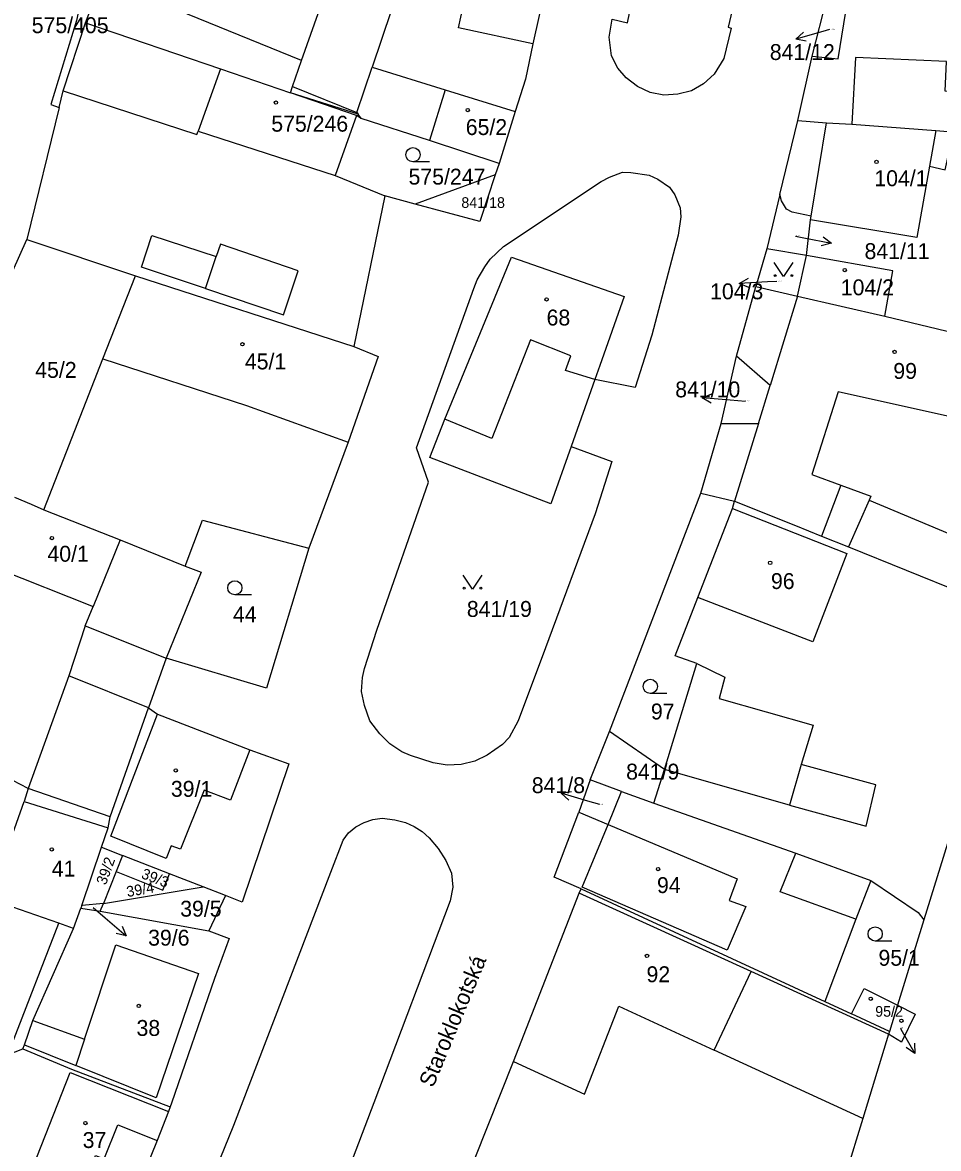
# Model space of a CAD drawing. Extents: x -737240 to -735272, y -1119606 to -1117878.
# Drawn here: x -736982.1 to -736884.1, y -1118985.3 to -1118864.9 of the extents above; entities that cross this region are included whole.
import ezdxf

# ---------------------------------------------------------------- set-up
doc = ezdxf.new("R2010")
doc.units = 0
for name, color, linetype in [('Level 1', 7, 'Continuous'), ('Level 15', 7, 'Continuous'), ('Level 16', 7, 'Continuous'), ('Level 18', 7, 'Continuous'), ('Level 19', 7, 'Continuous'), ('Level 25', 7, 'Continuous'), ('Level 4', 7, 'Continuous')]:
    doc.layers.add(name, color=color, linetype=linetype)

msp = doc.modelspace()

# ---------------------------------------------------------------- linework, layer by layer
at = {"layer": 'Level 1'}
for p, q in [((-736975.33, -1118864.96), (-736973.58, -1118860.31)), ((-736952.24, -1118868.99), (-736973.58, -1118860.31)), ((-736897.64, -1118868.54), (-736895.61, -1118860.6)), ((-736952.24, -1118868.99), (-736949.51, -1118861.22)), ((-736977.73, -1118872.25), (-736975.33, -1118864.96)), ((-736953.2, -1118871.8), (-736952.24, -1118868.99)), ((-736899.19, -1118875.4), (-736897.64, -1118868.54)), ((-736978.17, -1118874.04), (-736977.73, -1118872.25)), ((-736953.43, -1118872.46), (-736953.2, -1118871.8)), ((-736946.2, -1118874.75), (-736953.43, -1118872.46)), ((-736978.17, -1118874.04), (-736981.62, -1118888.15)), ((-736946.37, -1118874.87), (-736948.64, -1118881.31)), ((-736945.87, -1118875.19), (-736946.37, -1118874.87)), ((-736945.87, -1118875.19), (-736946.2, -1118874.75)), ((-736938.56, -1118877.57), (-736945.87, -1118875.19)), ((-736929.41, -1118874.45), (-736931.1, -1118880)), ((-736901.11, -1118883.34), (-736899.19, -1118875.4)), ((-736899.19, -1118875.4), (-736896.1, -1118875.68)), ((-736896.1, -1118875.68), (-736893.42, -1118875.82)), ((-736893.42, -1118875.82), (-736884.43, -1118876.49)), ((-736931.1, -1118880), (-736938.56, -1118877.57)), ((-736884.43, -1118876.49), (-736880.93, -1118876.76)), ((-736931.1, -1118880), (-736931.56, -1118881.24)), ((-736931.56, -1118881.24), (-736940.1, -1118884.35)), ((-736948.64, -1118881.31), (-736943.35, -1118883.47)), ((-736943.35, -1118883.47), (-736946.64, -1118899.59)), ((-736940.1, -1118884.35), (-736943.35, -1118883.47)), ((-736901.11, -1118883.34), (-736902.49, -1118889.12)), ((-736898.27, -1118889.86), (-736897.82, -1118886.04)), ((-736897.82, -1118886.04), (-736897.76, -1118885.66)), ((-736992.35, -1118912.01), (-736981.62, -1118888.15)), ((-736981.62, -1118888.15), (-736970, -1118892.02)), ((-736902.49, -1118889.12), (-736903.68, -1118893.17)), ((-736898.27, -1118889.86), (-736902.49, -1118889.12)), ((-736899.2, -1118894.18), (-736898.27, -1118889.86)), ((-736973.48, -1118900.9), (-736970, -1118892.02)), ((-736970, -1118892.02), (-736946.64, -1118899.59)), ((-736905.75, -1118900.61), (-736903.68, -1118893.17)), ((-736903.68, -1118893.17), (-736899.2, -1118894.18)), ((-736899.2, -1118894.18), (-736889.87, -1118896.35)), ((-736889.87, -1118896.35), (-736877.57, -1118899.29)), ((-736979.8, -1118917.02), (-736973.48, -1118900.9)), ((-736907.39, -1118907.8), (-736905.75, -1118900.61)), ((-736902.14, -1118903.76), (-736905.75, -1118900.61)), ((-736920.87, -1118903.1), (-736923.42, -1118910.28)), ((-736903.38, -1118907.82), (-736902.14, -1118903.76)), ((-736909.54, -1118915.27), (-736907.39, -1118907.8)), ((-736907.39, -1118907.8), (-736903.38, -1118907.82)), ((-736947.26, -1118909.81), (-736951.46, -1118921.12)), ((-736919.32, -1118940.72), (-736909.54, -1118915.27)), ((-736909.54, -1118915.27), (-736905.94, -1118916.12)), ((-736906.17, -1118916.88), (-736905.94, -1118916.12)), ((-736979.8, -1118917.02), (-736971.63, -1118920.25)), ((-736909.89, -1118926.4), (-736906.17, -1118916.88)), ((-736971.63, -1118920.25), (-736964.69, -1118923.05)), ((-736896.65, -1118919.84), (-736893.77, -1118920.99)), ((-736893.77, -1118920.99), (-736875.67, -1118928.33)), ((-736875.67, -1118928.33), (-736885.7, -1118960.87)), ((-736966.71, -1118932.88), (-736968.6, -1118938.2)), ((-736913.45, -1118944.78), (-736909.97, -1118933.47)), ((-736981.48, -1118946.83), (-737002.97, -1118935.72)), ((-736972.71, -1118949.85), (-736968.6, -1118938.2)), ((-736968.6, -1118938.2), (-736967.65, -1118938.88)), ((-736967.65, -1118938.88), (-736957.79, -1118942.68)), ((-736921.38, -1118945.89), (-736919.32, -1118940.72)), ((-736913.45, -1118944.78), (-736919.32, -1118940.72)), ((-736914.58, -1118948.38), (-736913.45, -1118944.78)), ((-736921.38, -1118945.89), (-736922.59, -1118949.35)), ((-736918.05, -1118947.13), (-736921.38, -1118945.89)), ((-736972.71, -1118949.85), (-736981.48, -1118946.83)), ((-736919.47, -1118950.66), (-736918.05, -1118947.13)), ((-736918.05, -1118947.13), (-736914.58, -1118948.38)), ((-736914.58, -1118948.38), (-736899.38, -1118953.74)), ((-736972.92, -1118951.04), (-736972.71, -1118949.85)), ((-736922.59, -1118949.35), (-736919.47, -1118950.66)), ((-736973.62, -1118953.11), (-736972.92, -1118951.04)), ((-736975.74, -1118959.34), (-736973.62, -1118953.11)), ((-736973.62, -1118953.11), (-736971.39, -1118953.98)), ((-736971.39, -1118953.98), (-736972.06, -1118955.68)), ((-736966.37, -1118955.95), (-736971.39, -1118953.98)), ((-736899.38, -1118953.74), (-736891.39, -1118956.66)), ((-736972.06, -1118955.68), (-736973.43, -1118959.12)), ((-736962.77, -1118957.33), (-736966.37, -1118955.95)), ((-736891.39, -1118956.66), (-736892.98, -1118960.8)), ((-736973.43, -1118959.12), (-736962.77, -1118957.33)), ((-736960.39, -1118958.26), (-736962.77, -1118957.33)), ((-736960.39, -1118958.26), (-736962.16, -1118962.02)), ((-736929.58, -1118976), (-736922.55, -1118958.01)), ((-736922.55, -1118958.01), (-736922.33, -1118957.55)), ((-736922.33, -1118957.55), (-736896.3, -1118969.58)), ((-736975.74, -1118959.34), (-736975.83, -1118959.6)), ((-736973.43, -1118959.12), (-736975.74, -1118959.34)), ((-736973.76, -1118959.94), (-736973.43, -1118959.12)), ((-736976.63, -1118961.78), (-736975.83, -1118959.6)), ((-736975.83, -1118959.6), (-736973.76, -1118959.94)), ((-736973.76, -1118959.94), (-736962.16, -1118962.02)), ((-736980.98, -1118971.61), (-736976.63, -1118961.78)), ((-736892.98, -1118960.8), (-736896.3, -1118969.58)), ((-736885.7, -1118960.87), (-736888.51, -1118970)), ((-736896.3, -1118969.58), (-736893.45, -1118970.9)), ((-736888.51, -1118970), (-736889.37, -1118972.78)), ((-736889.37, -1118972.78), (-736893.45, -1118970.9)), ((-736981.88, -1118974.21), (-736980.98, -1118971.61)), ((-736889.47, -1118973.08), (-736892.24, -1118982.09)), ((-736889.37, -1118972.78), (-736889.47, -1118973.08)), ((-736983.85, -1118975.35), (-736982.04, -1118974.66)), ((-736982.04, -1118974.66), (-736981.88, -1118974.21)), ((-736933.67, -1118986.3), (-736929.58, -1118976)), ((-736966.31, -1118980.86), (-736966.48, -1118981.36)), ((-736966.48, -1118981.36), (-736967.69, -1118984.44)), ((-736892.24, -1118982.09), (-736897.62, -1118999.53))]:
    msp.add_line(p, q, dxfattribs=at)
for points in [[(-736927.53, -1118867.23), (-736935.45, -1118865.51), (-736931.72, -1118848.36), (-736923.81, -1118850.05)], [(-736923.81, -1118850.05), (-736924.96, -1118855.7), (-736927.53, -1118867.23)], [(-736905.87, -1118862.23), (-736906.63, -1118865.44), (-736906.32, -1118865.53), (-736907.11, -1118868.79), (-736908.14, -1118870.47), (-736909.27, -1118871.49), (-736910.56, -1118872.24), (-736912.01, -1118872.61), (-736913.5, -1118872.71), (-736914.97, -1118872.44), (-736916.34, -1118871.8), (-736917.53, -1118870.87), (-736918.42, -1118869.84), (-736919.09, -1118868.49), (-736919.37, -1118866.51), (-736919.03, -1118864.6), (-736917.41, -1118864.96), (-736916.14, -1118858.93)], [(-736975.24, -1118859.74), (-736976.31, -1118864.72), (-736979.05, -1118873.72), (-736978.17, -1118874.04)], [(-736897.64, -1118868.54), (-736894.87, -1118868.82), (-736893.66, -1118861.31)], [(-736927.53, -1118867.23), (-736928.3, -1118871), (-736929.41, -1118874.45)], [(-736923.42, -1118910.28), (-736919.06, -1118911.88), (-736920.84, -1118917.45), (-736926.16, -1118931.77), (-736929.09, -1118939.6), (-736930.06, -1118941.38), (-736930.77, -1118942.11), (-736932.39, -1118943.27), (-736933.72, -1118943.91), (-736935.17, -1118944.26), (-736936.67, -1118944.32), (-736938.17, -1118944.08), (-736940.61, -1118943.31), (-736941.52, -1118942.89), (-736942.8, -1118942.03), (-736943.87, -1118940.97), (-736944.93, -1118939.59), (-736945.53, -1118937.95), (-736945.84, -1118936.47), (-736945.74, -1118934.94), (-736945.53, -1118933.98), (-736944.19, -1118929.9), (-736938.67, -1118914.07), (-736939.95, -1118910.42), (-736933.84, -1118893.37), (-736933.45, -1118892.44), (-736932.66, -1118891.05), (-736932.09, -1118890.24), (-736930.66, -1118888.89), (-736920.21, -1118881.94), (-736919.33, -1118881.48), (-736917.93, -1118880.95), (-736917.05, -1118880.96), (-736915.06, -1118881.27), (-736914.14, -1118881.69), (-736912.9, -1118882.56), (-736912.33, -1118883.37), (-736911.75, -1118884.74), (-736911.69, -1118885.73), (-736911.96, -1118887.69), (-736914.8, -1118898.35), (-736916.59, -1118903.96), (-736920.87, -1118903.1)], [(-736931.56, -1118881.24), (-736933.17, -1118886.22), (-736940.1, -1118884.35)], [(-736897.76, -1118885.66), (-736899.77, -1118885.21), (-736900.41, -1118884.89), (-736900.91, -1118884.01), (-736901.11, -1118883.34)], [(-736936.94, -1118907.35), (-736929.81, -1118890.02), (-736917.74, -1118894.22), (-736920.34, -1118901.6), (-736920.87, -1118903.1)], [(-736889.87, -1118896.35), (-736889.02, -1118891.49), (-736898.27, -1118889.86)], [(-736946.64, -1118899.59), (-736944.06, -1118900.65), (-736947.26, -1118909.81)], [(-736923.42, -1118910.28), (-736925.59, -1118916.4), (-736938.52, -1118911.43), (-736936.94, -1118907.35)], [(-736982.95, -1118915.69), (-736981.14, -1118916.42), (-736979.8, -1118917.02)], [(-736905.94, -1118916.12), (-736899.44, -1118918.72), (-736896.65, -1118919.84)], [(-736964.69, -1118923.05), (-736962.85, -1118918.14), (-736951.46, -1118921.12)], [(-736951.46, -1118921.12), (-736956.01, -1118936.11), (-736966.71, -1118932.88)], [(-736964.69, -1118923.05), (-736962.99, -1118923.71), (-736966.71, -1118932.88)], [(-736909.97, -1118933.47), (-736912.29, -1118932.64), (-736909.89, -1118926.4)], [(-736957.79, -1118942.68), (-736953.59, -1118944.19), (-736958.61, -1118958.99), (-736960.39, -1118958.26)], [(-736922.33, -1118957.55), (-736925.24, -1118956.29), (-736922.59, -1118949.35)], [(-736963.41, -1118992.46), (-736959.48, -1118982.81), (-736949.1, -1118955.75), (-736947.79, -1118952.35), (-736947.22, -1118951.56), (-736946.45, -1118950.93), (-736945.56, -1118950.47), (-736944.62, -1118950.13), (-736943.61, -1118950), (-736942.28, -1118950.16), (-736941.12, -1118950.45), (-736940.22, -1118950.87), (-736939.34, -1118951.41), (-736938.61, -1118952.11), (-736937.64, -1118953.23), (-736936.81, -1118954.51), (-736936.2, -1118955.88), (-736936.06, -1118957.37), (-736936.36, -1118958.82), (-736944.51, -1118980.43), (-736954.99, -1119007.98)], [(-736972.06, -1118955.68), (-736967.08, -1118957.69), (-736966.37, -1118955.95)], [(-736891.39, -1118956.66), (-736886.33, -1118960.06), (-736885.7, -1118960.87)], [(-736962.16, -1118962.02), (-736959.98, -1118962.85), (-736961.55, -1118967.14), (-736966.16, -1118980.45), (-736966.31, -1118980.86)], [(-736893.45, -1118970.9), (-736892.1, -1118968.2), (-736888.51, -1118970)], [(-736888.51, -1118970), (-736886.62, -1118970.95), (-736888.11, -1118973.92), (-736889.47, -1118973.08)], [(-736982.04, -1118974.66), (-736976.84, -1118976.82), (-736966.31, -1118980.86)], [(-736967.69, -1118984.44), (-736971.21, -1118993.18), (-736972.46, -1118992.74), (-736973.03, -1118993.99)]]:
    msp.add_lwpolyline(points, dxfattribs=at)
at = {"layer": 'Level 16'}
for points in [[(-736895.8, -1118865.7), (-736896.51, -1118865.9), (-736899.398, -1118866.71)], [(-736898.301, -1118866.922), (-736899.398, -1118866.71), (-736898.571, -1118865.959)], [(-736899.42, -1118887.78), (-736898.54, -1118887.95), (-736895.596, -1118888.528)], [(-736896.481, -1118887.845), (-736895.596, -1118888.528), (-736896.674, -1118888.826)], [(-736904.413, -1118893.279), (-736905.436, -1118892.829), (-736904.462, -1118892.28)], [(-736901.42, -1118892.63), (-736902.44, -1118892.68), (-736905.436, -1118892.829)], [(-736908.455, -1118905.63), (-736909.409, -1118905.048), (-736908.371, -1118904.634)], [(-736904.78, -1118905.44), (-736906.42, -1118905.3), (-736909.409, -1118905.048)], [(-736923.68, -1118948.086), (-736924.498, -1118947.324), (-736923.398, -1118947.126)], [(-736920.35, -1118948.54), (-736921.62, -1118948.17), (-736924.498, -1118947.324)], [(-736974.53, -1118959.54), (-736973.26, -1118960.63), (-736970.984, -1118962.585)], [(-736971.417, -1118961.554), (-736970.984, -1118962.585), (-736972.069, -1118962.313)], [(-736888.2, -1118972.45), (-736888.15, -1118972.54), (-736886.659, -1118975.144)], [(-736886.722, -1118974.027), (-736886.659, -1118975.144), (-736887.59, -1118974.524)]]:
    msp.add_lwpolyline(points, dxfattribs=at)
at = {"layer": 'Level 25'}
for p, q in [((-736938.548, -1118879.83), (-736940.33, -1118879.83)), ((-736957.598, -1118926.12), (-736959.38, -1118926.12)), ((-736913.178, -1118936.66), (-736914.96, -1118936.66)), ((-736889.128, -1118963.13), (-736890.91, -1118963.13))]:
    msp.add_line(p, q, dxfattribs=at)
for points in [[(-736899.71, -1118890.6), (-736900.71, -1118892.1), (-736901.71, -1118890.6)], [(-736932.96, -1118924.01), (-736933.96, -1118925.51), (-736934.96, -1118924.01)]]:
    msp.add_lwpolyline(points, dxfattribs=at)
for centre in [(-736901.61, -1118892), (-736899.81, -1118892), (-736934.86, -1118925.41), (-736933.06, -1118925.41)]:
    msp.add_circle(centre, 0.1, dxfattribs=at)
for centre, major_axis, ratio in [((-736954.99, -1118873.5), (0.18, 0), 0.9848078), ((-736934.47, -1118874.31), (0.18, 0), 0.9848078), ((-736940.33, -1118879.074), (0.764, 0), 0.9894236), ((-736890.77, -1118879.84), (0.18, 0), 0.9848078), ((-736894.16, -1118891.41), (0.18, 0), 0.9848078), ((-736926.04, -1118894.54), (0.18, 0), 0.9848078), ((-736958.57, -1118899.34), (0.18, 0), 0.9848078), ((-736888.84, -1118900.15), (0.18, 0), 0.9848078), ((-736978.94, -1118920.05), (0.18, 0), 0.9848078), ((-736902.14, -1118922.7), (0.18, 0), 0.9848078), ((-736959.38, -1118925.364), (0.764, 0), 0.9894236), ((-736914.96, -1118935.904), (0.764, 0), 0.9894236), ((-736965.69, -1118944.89), (0.18, 0), 0.9848078), ((-736978.95, -1118953.34), (0.18, 0), 0.9848078), ((-736914.13, -1118955.43), (0.18, 0), 0.9848078), ((-736890.91, -1118962.374), (0.764, 0), 0.9894236), ((-736915.31, -1118964.71), (0.18, 0), 0.9848078), ((-736891.38, -1118969.3), (0.18, 0), 0.9848078), ((-736969.65, -1118970.07), (0.18, 0), 0.9848078), ((-736888.11, -1118971.65), (0.18, 0), 0.9848078), ((-736975.35, -1118982.59), (0.18, 0), 0.9848078)]:
    msp.add_ellipse(centre, major_axis=major_axis, ratio=ratio, dxfattribs=at)
at = {"layer": 'Level 4'}
for p, q in [((-736942.68, -1118863.7), (-736944.68, -1118869.7)), ((-736975.33, -1118864.96), (-736960.91, -1118869.9)), ((-736960.91, -1118869.9), (-736963.31, -1118876.57)), ((-736960.91, -1118869.9), (-736953.43, -1118872.46)), ((-736946.34, -1118874.57), (-736944.68, -1118869.7)), ((-736944.68, -1118869.7), (-736936.89, -1118872.15)), ((-736946.37, -1118874.87), (-736953.43, -1118872.46)), ((-736953.2, -1118871.8), (-736946.34, -1118874.57)), ((-736936.89, -1118872.15), (-736938.56, -1118877.57)), ((-736936.89, -1118872.15), (-736929.41, -1118874.45)), ((-736946.34, -1118874.57), (-736946.2, -1118874.75)), ((-736897.76, -1118885.66), (-736896.1, -1118875.68)), ((-736963.31, -1118876.57), (-736948.64, -1118881.31)), ((-736884.43, -1118876.49), (-736885.11, -1118880.29)), ((-736962.52, -1118893.38), (-736961.38, -1118889.94)), ((-736899.2, -1118894.18), (-736902.14, -1118903.76)), ((-736903.38, -1118907.82), (-736905.94, -1118916.12)), ((-736894.58, -1118914.39), (-736896.65, -1118919.84)), ((-736891.56, -1118916), (-736893.77, -1118920.99)), ((-736891.56, -1118916), (-736874.12, -1118923.29)), ((-736971.63, -1118920.25), (-736974.54, -1118927.38)), ((-736985.86, -1118922.86), (-736974.54, -1118927.38)), ((-736975.38, -1118929.44), (-736974.54, -1118927.38)), ((-736975.38, -1118929.44), (-736977.13, -1118934.77)), ((-736975.38, -1118929.44), (-736966.71, -1118932.88)), ((-736977.13, -1118934.77), (-736981.48, -1118946.83)), ((-736968.6, -1118938.2), (-736977.13, -1118934.77)), ((-736900.06, -1118948.62), (-736913.45, -1118944.78)), ((-736898.81, -1118944.25), (-736900.06, -1118948.62)), ((-736981.48, -1118946.83), (-736981.92, -1118948.21)), ((-736985.61, -1118958.63), (-736981.92, -1118948.21)), ((-736981.92, -1118948.21), (-736972.92, -1118951.04)), ((-736904.18, -1118966.38), (-736922.55, -1118958.01)), ((-736978.21, -1118961.23), (-736985.61, -1118958.63)), ((-736976.63, -1118961.78), (-736978.21, -1118961.23)), ((-736908.11, -1118974.8), (-736904.18, -1118966.38)), ((-736889.47, -1118973.08), (-736904.18, -1118966.38)), ((-736980.98, -1118971.61), (-736975.44, -1118973.6)), ((-736975.44, -1118973.6), (-736976.38, -1118976.43)), ((-736981.88, -1118974.21), (-736976.38, -1118976.43)), ((-736892.24, -1118982.09), (-736908.11, -1118974.8))]:
    msp.add_line(p, q, dxfattribs=at)
for points in [[(-736880.76, -1118874.77), (-736880.89, -1118872.54), (-736883.41, -1118872.27), (-736883.27, -1118869.12), (-736893, -1118868.69), (-736893.42, -1118875.82)], [(-736977.73, -1118872.25), (-736963.43, -1118876.92), (-736963.31, -1118876.57)], [(-736885.11, -1118880.29), (-736883.41, -1118880.7), (-736883.05, -1118878.92), (-736872.47, -1118880.5)], [(-736885.11, -1118880.29), (-736886.47, -1118887.93), (-736897.82, -1118886.04)], [(-736962.52, -1118893.38), (-736969.34, -1118891.08), (-736968.24, -1118887.7), (-736961.38, -1118889.94)], [(-736962.52, -1118893.38), (-736954.18, -1118896.2), (-736952.59, -1118891.5), (-736960.92, -1118888.64), (-736961.38, -1118889.94)], [(-736920.87, -1118903.1), (-736924.03, -1118902.14), (-736923.47, -1118900.57), (-736927.75, -1118898.88), (-736931.91, -1118909.4), (-736936.94, -1118907.35)], [(-736973.48, -1118900.9), (-736958.12, -1118905.88), (-736947.26, -1118909.81)], [(-736879.64, -1118907.82), (-736894.86, -1118904.43), (-736897.69, -1118913.25), (-736894.58, -1118914.39)], [(-736894.58, -1118914.39), (-736891.37, -1118915.56), (-736891.56, -1118916)], [(-736906.17, -1118916.88), (-736893.95, -1118921.69), (-736897.57, -1118931.14), (-736909.89, -1118926.4)], [(-736909.97, -1118933.47), (-736906.98, -1118934.91), (-736907.58, -1118937.2), (-736897.55, -1118940.07), (-736898.81, -1118944.25)], [(-736957.79, -1118942.68), (-736959.83, -1118948.07), (-736962.65, -1118947.01), (-736965.17, -1118953.29), (-736966.17, -1118952.95), (-736966.71, -1118954.29), (-736972.65, -1118951.9), (-736967.65, -1118938.88)], [(-736900.06, -1118948.62), (-736891.88, -1118950.84), (-736890.83, -1118946.43), (-736898.81, -1118944.25)], [(-736919.47, -1118950.66), (-736905.67, -1118956.47), (-736906.53, -1118958.79), (-736904.73, -1118959.43), (-736906.75, -1118964.12), (-736922.25, -1118957.37), (-736919.47, -1118950.66)], [(-736892.98, -1118960.8), (-736901.08, -1118957.86), (-736899.38, -1118953.74)], [(-737014.45, -1118961.37), (-736983.22, -1118974.17), (-736978.21, -1118961.23)], [(-736975.44, -1118973.6), (-736972.1, -1118963.54), (-736963.26, -1118966.59), (-736967.79, -1118979.9), (-736976.38, -1118976.43)], [(-736929.58, -1118976), (-736922, -1118979.51), (-736918.32, -1118970.09), (-736908.11, -1118974.8)], [(-736981.42, -1118988.42), (-736976.99, -1118977.19), (-736966.48, -1118981.36)], [(-736976.65, -1118992.71), (-736974.28, -1118986.04), (-736973.35, -1118986.41), (-736971.9, -1118982.76), (-736967.69, -1118984.44)]]:
    msp.add_lwpolyline(points, dxfattribs=at)

# ---------------------------------------------------------------- texts
at = {"layer": 'Level 15'}
msp.add_text('Staroklokotská', height=1.7, rotation=67.38786, dxfattribs=at).set_placement((-736938.18, -1118978.88))
at = {"layer": 'Level 16'}
for s, p in [('575/405', (-736981.095, -1118866.08)), ('841/12', (-736902.18, -1118868.95)), ('841/11', (-736892.05, -1118890.23)), ('104/3', (-736908.565, -1118894.53)), ('841/10', (-736912.29, -1118905.01)), ('841/8', (-736927.625, -1118947.32)), ('39/6', (-736968.65, -1118963.62))]:
    msp.add_text(s, height=1.7, dxfattribs=at).set_placement(p)
at = {"layer": 'Level 18'}
for s, height, p in [('841/12', 0.1, (-736895.65, -1118865.7)), ('575/247', 1.7, (-736940.805, -1118882.27)), ('841/18', 1.14, (-736935.16, -1118884.76)), ('841/11', 0.1, (-736899.42, -1118887.78)), ('104/3', 0.1, (-736901.295, -1118892.63)), ('45/2', 1.7, (-736980.72, -1118902.93)), ('841/10', 0.1, (-736904.78, -1118905.44)), ('841/19', 1.7, (-736934.57, -1118928.48)), ('44', 1.7, (-736959.58, -1118929.06)), ('97', 1.7, (-736914.89, -1118939.44)), ('841/9', 1.7, (-736917.54, -1118945.87)), ('841/8', 0.1, (-736920.35, -1118948.54)), ('39/6', 0.1, (-736974.43, -1118959.54)), ('39/5', 1.7, (-736965.22, -1118960.52)), ('95/1', 1.7, (-736890.56, -1118965.77))]:
    msp.add_text(s, height=height, dxfattribs=at).set_placement(p)
for s, rotation, p in [('39/2', 70.1577, (-736973.163, -1118957.208)), ('39/3', 338.65902, (-736969.47, -1118956.37)), ('39/4', 9.85995, (-736970.86, -1118958.43))]:
    msp.add_text(s, height=1.14, rotation=rotation, dxfattribs=at).set_placement(p)
at = {"layer": 'Level 19'}
for s, height, p in [('575/246', 1.7, (-736955.48, -1118876.61)), ('65/2', 1.7, (-736934.685, -1118876.97)), ('104/1', 1.7, (-736891, -1118882.44)), ('104/2', 1.7, (-736894.59, -1118894.1)), ('68', 1.7, (-736926.045, -1118897.33)), ('45/1', 1.7, (-736958.305, -1118902.02)), ('99', 1.7, (-736888.97, -1118903.04)), ('40/1', 1.7, (-736979.415, -1118922.58)), ('96', 1.7, (-736902.055, -1118925.5)), ('39/1', 1.7, (-736966.215, -1118947.71)), ('41', 1.7, (-736978.955, -1118956.23)), ('94', 1.7, (-736914.24, -1118958)), ('92', 1.7, (-736915.36, -1118967.53)), ('95/2', 1.14, (-736890.91, -1118971.22)), ('38', 1.7, (-736969.89, -1118973.27)), ('95/3', 0.1, (-736888.2, -1118972.45)), ('37', 1.7, (-736975.65, -1118985.25))]:
    msp.add_text(s, height=height, dxfattribs=at).set_placement(p)

doc.saveas('drawing.dxf')
